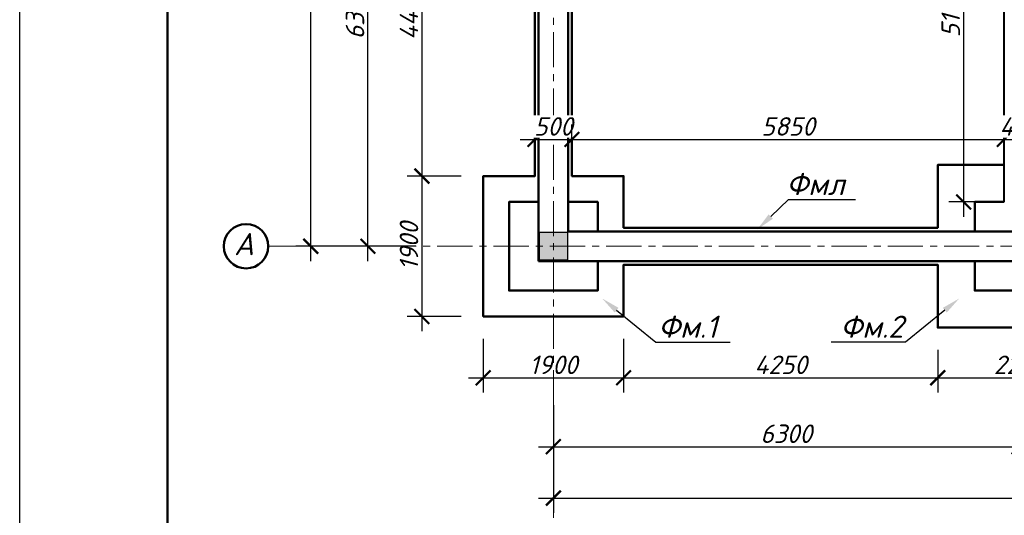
# Model space of a CAD drawing. Header units: millimetres. Extents: x 2063114 to 14983986, y -126020516 to 213791.
# Tile 630 of 656: x 2317099 to 2330419, y -12077 to -5372. Entities that reach past the tile are written whole.
import ezdxf
from ezdxf import colors
from ezdxf.entities.mleader import LeaderData, LeaderLine
from ezdxf.math import Vec2, Vec3

# ---------------------------------------------------------------- set-up
doc = ezdxf.new("R2010")
doc.units = ezdxf.units.MM
doc.linetypes.add('ACAD_ISO10W100', pattern=[18, 12, -3, 0, -3])
doc.linetypes.add('осевая', pattern=[50.8, 31.75, -6.35, 6.35, -6.35])
doc.layers.get('Defpoints').update_dxf_attribs({"color": 6, "lineweight": 35})
for name, color, linetype, lineweight in [('_0', 7, 'Continuous', 20), ('план', 7, 'Continuous', 20), ('сплошная_толстая', 7, 'Continuous', 50)]:
    doc.layers.add(name, color=color, linetype=linetype, lineweight=lineweight)
doc.layers.add('пунктир', color=1, linetype='ACAD_ISO10W100')
doc.layers.add('Размеры', color=28, linetype='Continuous')
doc.styles.add('GOST 2.304', font='isocpeur.ttf', dxfattribs={"oblique": 15})
doc.styles.add('V@ler@Live', font='isocpeui.ttf')
doc.dimstyles.new('Standard 2304', dxfattribs={"dimtxt": 250, "dimasz": 200, "dimexe": 200, "dimexo": 300, "dimgap": 50, "dimtad": 1, "dimdec": 0, "dimzin": 0, "dimdsep": 46, "dimtxsty": 'GOST 2.304', "dimblk": 'ARCHTICK', "dimcen": 10, "dimdle": 200, "dimclrd": 256, "dimclre": 256, "dimclrt": 256, "dimadec": 0, "dimazin": 0, "dimtfac": 1, "dimtdec": 0, "dimtofl": 0, "dimtmove": 0, "dimatfit": 3, "dimldrblk": 'ARCHTICK', "dimfxl": 1, "dimtolj": 1, "dimtzin": 0, "dimlwd": -1, "dimarcsym": 0})

# ---------------------------------------------------------------- blocks, each defined once
blk = doc.blocks.new('_ArchTick')
at = {"color": 0, "linetype": 'ByBlock', "const_width": 0.15}
blk.add_lwpolyline([(-0.5, -0.5), (0.5, 0.5)], dxfattribs=at)
blk = doc.blocks.new('*D3496')
at = {"layer": 'Defpoints', "color": 0, "ltscale": 150, "transparency": 16777216}
for p in [(2321810, -2137), (2322759, -2137), (2322759, -8437)]:
    blk.add_point(p, dxfattribs=at)
at = {"layer": 'Размеры', "ltscale": 150, "transparency": 16777216}
blk.add_line((2321810, -8637), (2321810, -1937), dxfattribs=at)
at = {"layer": 'Размеры', "lineweight": -2, "ltscale": 150, "transparency": 16777216}
for p, q in [((2322459, -2137), (2321610, -2137)), ((2322459, -8437), (2321610, -8437))]:
    blk.add_line(p, q, dxfattribs=at)
at = {"layer": 'Размеры', "ltscale": 150, "transparency": 16777216, "xscale": 200, "yscale": 200, "zscale": 200}
for p, rotation in [((2321810, -2137), 90), ((2321810, -8437), 270)]:
    blk.add_blockref('_ArchTick', p, dxfattribs=dict(at, rotation=rotation))
at = {"layer": 'Размеры', "ltscale": 150, "transparency": 16777216, "insert": (2321635, -5287), "char_height": 250, "attachment_point": 5, "rotation": 90, "style": 'GOST 2.304'}
blk.add_mtext('\\A1;6300', dxfattribs=at)
blk = doc.blocks.new('*D3491')
at = {"layer": 'Defpoints', "color": 0, "ltscale": 150, "transparency": 16777216}
for p in [(2321036, 10463), (2323091, 10463), (2323091, -8437)]:
    blk.add_point(p, dxfattribs=at)
at = {"layer": 'Размеры', "ltscale": 150, "transparency": 16777216}
blk.add_line((2321036, -8637), (2321036, 10663), dxfattribs=at)
at = {"layer": 'Размеры', "lineweight": -2, "ltscale": 150, "transparency": 16777216}
for p, q in [((2322236, 10463), (2320836, 10463)), ((2322236, -8437), (2320836, -8437))]:
    blk.add_line(p, q, dxfattribs=at)
at = {"layer": 'Размеры', "ltscale": 150, "transparency": 16777216, "xscale": 200, "yscale": 200, "zscale": 200}
for p, rotation in [((2321036, 10463), 90), ((2321036, -8437), 270)]:
    blk.add_blockref('_ArchTick', p, dxfattribs=dict(at, rotation=rotation))
at = {"layer": 'Размеры', "ltscale": 150, "transparency": 16777216, "insert": (2320861, 1013), "char_height": 250, "attachment_point": 5, "rotation": 90, "style": 'GOST 2.304'}
blk.add_mtext('\\A1;18900', dxfattribs=at)
blk = doc.blocks.new('*D3492')
at = {"layer": 'Defpoints', "color": 0, "ltscale": 150, "transparency": 16777216}
for p in [(2324319, -10287), (2330619, -10287), (2330619, -11148)]:
    blk.add_point(p, dxfattribs=at)
at = {"layer": 'Размеры', "lineweight": -2, "ltscale": 150, "transparency": 16777216}
for p, q in [((2324319, -10587), (2324319, -11348)), ((2330619, -10587), (2330619, -11348))]:
    blk.add_line(p, q, dxfattribs=at)
at = {"layer": 'Размеры', "ltscale": 150, "transparency": 16777216}
blk.add_line((2324119, -11148), (2330819, -11148), dxfattribs=at)
at = {"layer": 'Размеры', "ltscale": 150, "transparency": 16777216, "xscale": 200, "yscale": 200, "zscale": 200, "rotation": 180}
blk.add_blockref('_ArchTick', (2324319, -11148), dxfattribs=at)
at = {"layer": 'Размеры', "ltscale": 150, "transparency": 16777216, "xscale": 200, "yscale": 200, "zscale": 200}
blk.add_blockref('_ArchTick', (2330619, -11148), dxfattribs=at)
at = {"layer": 'Размеры', "ltscale": 150, "transparency": 16777216, "insert": (2327469, -10973), "char_height": 250, "attachment_point": 5, "style": 'GOST 2.304'}
blk.add_mtext('\\A1;6300', dxfattribs=at)
blk = doc.blocks.new('*D3493')
at = {"layer": 'Defpoints', "color": 0, "ltscale": 150, "transparency": 16777216}
for p in [(2324319, -10063), (2352419, -10063), (2352419, -11844)]:
    blk.add_point(p, dxfattribs=at)
at = {"layer": 'Размеры', "lineweight": -2, "ltscale": 150, "transparency": 16777216}
for p, q in [((2324319, -10644), (2324319, -12044)), ((2352419, -10644), (2352419, -12044))]:
    blk.add_line(p, q, dxfattribs=at)
at = {"layer": 'Размеры', "ltscale": 150, "transparency": 16777216}
blk.add_line((2324119, -11844), (2352619, -11844), dxfattribs=at)
at = {"layer": 'Размеры', "ltscale": 150, "transparency": 16777216, "xscale": 200, "yscale": 200, "zscale": 200, "rotation": 180}
blk.add_blockref('_ArchTick', (2324319, -11844), dxfattribs=at)
at = {"layer": 'Размеры', "ltscale": 150, "transparency": 16777216, "xscale": 200, "yscale": 200, "zscale": 200}
blk.add_blockref('_ArchTick', (2352419, -11844), dxfattribs=at)
at = {"layer": 'Размеры', "ltscale": 150, "transparency": 16777216, "insert": (2338369, -11669), "char_height": 250, "attachment_point": 5, "style": 'GOST 2.304'}
blk.add_mtext('\\A1;28100', dxfattribs=at)
blk = doc.blocks.new('*D3513')
at = {"layer": 'Defpoints', "color": 0, "ltscale": 150, "transparency": 16777216}
for p in [(2324069, -7487), (2324569, -7487)]:
    blk.add_point(p, dxfattribs=at)
at = {"layer": 'Размеры', "color": 5, "lineweight": -2, "ltscale": 150, "transparency": 16777216}
for p, q in [((2324069, -7187), (2324069, -6791)), ((2324569, -7187), (2324569, -6791))]:
    blk.add_line(p, q, dxfattribs=at)
at = {"layer": 'Размеры', "color": 5, "ltscale": 150, "transparency": 16777216}
blk.add_line((2323869, -6991), (2324769, -6991), dxfattribs=at)
at = {"layer": 'Размеры', "color": 5, "ltscale": 150, "transparency": 16777216, "xscale": 200, "yscale": 200, "zscale": 200, "rotation": 180}
blk.add_blockref('_ArchTick', (2324069, -6991), dxfattribs=at)
at = {"layer": 'Размеры', "color": 5, "ltscale": 150, "transparency": 16777216, "xscale": 200, "yscale": 200, "zscale": 200}
blk.add_blockref('_ArchTick', (2324569, -6991), dxfattribs=at)
at = {"layer": 'Размеры', "color": 5, "ltscale": 150, "transparency": 16777216, "insert": (2324319, -6816), "char_height": 250, "attachment_point": 5, "style": 'GOST 2.304', "bg_fill": 3, "box_fill_scale": 1.1, "bg_fill_color": 256, "bg_fill_true_color": 13158600, "bg_fill_transparency": 0}
blk.add_mtext('\\A1;500', dxfattribs=at)
at = {"layer": 'Defpoints', "color": 0, "ltscale": 150, "transparency": 16777216}
blk.add_point((2324569, -6991), dxfattribs=at)
blk = doc.blocks.new('*D3514')
at = {"layer": 'Defpoints', "color": 0, "transparency": 16777216}
for p in [(2330419, -6991), (2330419, -7337), (2324569, -7487)]:
    blk.add_point(p, dxfattribs=at)
at = {"layer": 'Размеры', "color": 5, "lineweight": -2, "transparency": 16777216}
for p, q in [((2324569, -7187), (2324569, -6791)), ((2330419, -7037), (2330419, -6791))]:
    blk.add_line(p, q, dxfattribs=at)
at = {"layer": 'Размеры', "color": 5, "transparency": 16777216}
blk.add_line((2324369, -6991), (2330619, -6991), dxfattribs=at)
at = {"layer": 'Размеры', "color": 5, "transparency": 16777216, "xscale": 200, "yscale": 200, "zscale": 200, "rotation": 180}
blk.add_blockref('_ArchTick', (2324569, -6991), dxfattribs=at)
at = {"layer": 'Размеры', "color": 5, "transparency": 16777216, "xscale": 200, "yscale": 200, "zscale": 200}
blk.add_blockref('_ArchTick', (2330419, -6991), dxfattribs=at)
at = {"layer": 'Размеры', "color": 5, "transparency": 16777216, "insert": (2327494, -6816), "char_height": 250, "attachment_point": 5, "style": 'GOST 2.304'}
blk.add_mtext('\\A1;5850', dxfattribs=at)
blk = doc.blocks.new('*D3515')
at = {"layer": 'Defpoints', "color": 0, "ltscale": 150, "transparency": 16777216}
for p in [(2330419, -7337), (2330819, -7337)]:
    blk.add_point(p, dxfattribs=at)
at = {"layer": 'Размеры', "color": 5, "lineweight": -2, "ltscale": 150, "transparency": 16777216}
for p, q in [((2330419, -7037), (2330419, -6791)), ((2330819, -7037), (2330819, -6791))]:
    blk.add_line(p, q, dxfattribs=at)
at = {"layer": 'Размеры', "color": 5, "ltscale": 150, "transparency": 16777216}
blk.add_line((2330219, -6991), (2331019, -6991), dxfattribs=at)
at = {"layer": 'Размеры', "color": 5, "ltscale": 150, "transparency": 16777216, "xscale": 200, "yscale": 200, "zscale": 200, "rotation": 180}
blk.add_blockref('_ArchTick', (2330419, -6991), dxfattribs=at)
at = {"layer": 'Размеры', "color": 5, "ltscale": 150, "transparency": 16777216, "xscale": 200, "yscale": 200, "zscale": 200}
blk.add_blockref('_ArchTick', (2330819, -6991), dxfattribs=at)
at = {"layer": 'Размеры', "color": 5, "ltscale": 150, "transparency": 16777216, "insert": (2330619, -6816), "char_height": 250, "attachment_point": 5, "style": 'GOST 2.304', "bg_fill": 3, "box_fill_scale": 1.1, "bg_fill_color": 256, "bg_fill_true_color": 13158600, "bg_fill_transparency": 0}
blk.add_mtext('\\A1;400', dxfattribs=at)
at = {"layer": 'Defpoints', "color": 0, "ltscale": 150, "transparency": 16777216}
blk.add_point((2330819, -6991), dxfattribs=at)
blk = doc.blocks.new('*D3524')
at = {"layer": 'Defpoints', "color": 0, "transparency": 16777216}
for p in [(2329519, -9537), (2331719, -9537), (2331719, -10216)]:
    blk.add_point(p, dxfattribs=at)
at = {"layer": 'Размеры', "color": 5, "lineweight": -2, "transparency": 16777216}
for p, q in [((2329519, -9837), (2329519, -10416)), ((2331719, -9837), (2331719, -10416))]:
    blk.add_line(p, q, dxfattribs=at)
at = {"layer": 'Размеры', "color": 5, "transparency": 16777216}
blk.add_line((2329319, -10216), (2331919, -10216), dxfattribs=at)
at = {"layer": 'Размеры', "color": 5, "transparency": 16777216, "xscale": 200, "yscale": 200, "zscale": 200, "rotation": 180}
blk.add_blockref('_ArchTick', (2329519, -10216), dxfattribs=at)
at = {"layer": 'Размеры', "color": 5, "transparency": 16777216, "xscale": 200, "yscale": 200, "zscale": 200}
blk.add_blockref('_ArchTick', (2331719, -10216), dxfattribs=at)
at = {"layer": 'Размеры', "color": 5, "transparency": 16777216, "insert": (2330619, -10041), "char_height": 250, "attachment_point": 5, "style": 'GOST 2.304'}
blk.add_mtext('\\A1;2200', dxfattribs=at)
blk = doc.blocks.new('*D3529')
at = {"layer": 'Defpoints', "color": 0, "transparency": 16777216}
for p in [(2325269, -9387), (2329519, -9537), (2329519, -10216)]:
    blk.add_point(p, dxfattribs=at)
at = {"layer": 'Размеры', "color": 5, "lineweight": -2, "transparency": 16777216}
for p, q in [((2325269, -9687), (2325269, -10416)), ((2329519, -9837), (2329519, -10416))]:
    blk.add_line(p, q, dxfattribs=at)
at = {"layer": 'Размеры', "color": 5, "transparency": 16777216}
blk.add_line((2325069, -10216), (2329719, -10216), dxfattribs=at)
at = {"layer": 'Размеры', "color": 5, "transparency": 16777216, "xscale": 200, "yscale": 200, "zscale": 200, "rotation": 180}
blk.add_blockref('_ArchTick', (2325269, -10216), dxfattribs=at)
at = {"layer": 'Размеры', "color": 5, "transparency": 16777216, "xscale": 200, "yscale": 200, "zscale": 200}
blk.add_blockref('_ArchTick', (2329519, -10216), dxfattribs=at)
at = {"layer": 'Размеры', "color": 5, "transparency": 16777216, "insert": (2327394, -10041), "char_height": 250, "attachment_point": 5, "style": 'GOST 2.304'}
blk.add_mtext('\\A1;4250', dxfattribs=at)
blk = doc.blocks.new('*D3530')
at = {"layer": 'Defpoints', "color": 0, "transparency": 16777216}
for p in [(2323369, -9387), (2325269, -9387), (2325269, -10216)]:
    blk.add_point(p, dxfattribs=at)
at = {"layer": 'Размеры', "color": 5, "lineweight": -2, "transparency": 16777216}
for p, q in [((2323369, -9687), (2323369, -10416)), ((2325269, -9687), (2325269, -10416))]:
    blk.add_line(p, q, dxfattribs=at)
at = {"layer": 'Размеры', "color": 5, "transparency": 16777216}
blk.add_line((2323169, -10216), (2325469, -10216), dxfattribs=at)
at = {"layer": 'Размеры', "color": 5, "transparency": 16777216, "xscale": 200, "yscale": 200, "zscale": 200, "rotation": 180}
blk.add_blockref('_ArchTick', (2323369, -10216), dxfattribs=at)
at = {"layer": 'Размеры', "color": 5, "transparency": 16777216, "xscale": 200, "yscale": 200, "zscale": 200}
blk.add_blockref('_ArchTick', (2325269, -10216), dxfattribs=at)
at = {"layer": 'Размеры', "color": 5, "transparency": 16777216, "insert": (2324319, -10041), "char_height": 250, "attachment_point": 5, "style": 'GOST 2.304'}
blk.add_mtext('\\A1;1900', dxfattribs=at)
blk = doc.blocks.new('*D3539')
at = {"layer": 'Defpoints', "color": 0, "transparency": 16777216}
for p in [(2323369, -3087), (2322540, -7487), (2323369, -7487)]:
    blk.add_point(p, dxfattribs=at)
at = {"layer": 'Размеры', "color": 5, "transparency": 16777216}
blk.add_line((2322540, -2887), (2322540, -7687), dxfattribs=at)
at = {"layer": 'Размеры', "color": 5, "lineweight": -2, "transparency": 16777216}
for p, q in [((2323069, -3087), (2322340, -3087)), ((2323069, -7487), (2322340, -7487))]:
    blk.add_line(p, q, dxfattribs=at)
at = {"layer": 'Размеры', "color": 5, "transparency": 16777216, "xscale": 200, "yscale": 200, "zscale": 200}
for p, rotation in [((2322540, -3087), 90), ((2322540, -7487), 270)]:
    blk.add_blockref('_ArchTick', p, dxfattribs=dict(at, rotation=rotation))
at = {"layer": 'Размеры', "color": 5, "transparency": 16777216, "insert": (2322365, -5287), "char_height": 250, "attachment_point": 5, "rotation": 90, "style": 'GOST 2.304'}
blk.add_mtext('\\A1;4400', dxfattribs=at)
blk = doc.blocks.new('*D3541')
at = {"layer": 'Defpoints', "color": 0, "transparency": 16777216}
for p in [(2323369, -7487), (2322540, -9387), (2323369, -9387)]:
    blk.add_point(p, dxfattribs=at)
at = {"layer": 'Размеры', "color": 5, "transparency": 16777216}
blk.add_line((2322540, -7287), (2322540, -9587), dxfattribs=at)
at = {"layer": 'Размеры', "color": 5, "lineweight": -2, "transparency": 16777216}
for p, q in [((2323069, -7487), (2322340, -7487)), ((2323069, -9387), (2322340, -9387))]:
    blk.add_line(p, q, dxfattribs=at)
at = {"layer": 'Размеры', "color": 5, "transparency": 16777216, "xscale": 200, "yscale": 200, "zscale": 200}
for p, rotation in [((2322540, -7487), 90), ((2322540, -9387), 270)]:
    blk.add_blockref('_ArchTick', p, dxfattribs=dict(at, rotation=rotation))
at = {"layer": 'Размеры', "color": 5, "transparency": 16777216, "insert": (2322365, -8437), "char_height": 250, "attachment_point": 5, "rotation": 90, "style": 'GOST 2.304'}
blk.add_mtext('\\A1;1900', dxfattribs=at)
blk = doc.blocks.new('*D3558')
at = {"layer": 'Defpoints', "color": 0, "transparency": 16777216}
for p in [(2330419, -2737), (2329869, -7837), (2330419, -7837)]:
    blk.add_point(p, dxfattribs=at)
at = {"layer": 'Размеры', "color": 5, "transparency": 16777216}
blk.add_line((2329869, -2537), (2329869, -8037), dxfattribs=at)
at = {"layer": 'Размеры', "color": 5, "lineweight": -2, "transparency": 16777216}
for p, q in [((2330119, -2737), (2329669, -2737)), ((2330119, -7837), (2329669, -7837))]:
    blk.add_line(p, q, dxfattribs=at)
at = {"layer": 'Размеры', "color": 5, "transparency": 16777216, "xscale": 200, "yscale": 200, "zscale": 200}
for p, rotation in [((2329869, -2737), 90), ((2329869, -7837), 270)]:
    blk.add_blockref('_ArchTick', p, dxfattribs=dict(at, rotation=rotation))
at = {"layer": 'Размеры', "color": 5, "transparency": 16777216, "insert": (2329694, -5287), "char_height": 250, "attachment_point": 5, "rotation": 90, "style": 'GOST 2.304'}
blk.add_mtext('\\A1;5100', dxfattribs=at)

msp = doc.modelspace()

# ---------------------------------------------------------------- hatches: boundary and pattern name
at = {"ltscale": 150, "transparency": 33554687}
h = msp.add_hatch(color=256, dxfattribs=at)
h.dxf.hatch_style = 1
h.paths.add_polyline_path([(2324509.14943, -8246.93885), (2324129.14943, -8246.93885), (2324129.14943, -8626.93885), (2324509.14943, -8626.93885)])

# ---------------------------------------------------------------- linework, layer by layer
at = {"color": 0}
msp.add_lwpolyline([(2317098.69564, 16091.38001), (2376498.69564, 16091.38001), (2376498.69564, -25908.61999), (2317098.69564, -25908.61999)], close=True, dxfattribs=at)
at = {"ltscale": 100}
msp.add_lwpolyline([(2317098.69574, 16091.38001), (2376498.69574, 16091.38001), (2376498.69574, -25908.61999), (2317098.69574, -25908.61999)], close=True, dxfattribs=at)
at = {"ltscale": 150}
msp.add_lwpolyline([(2324129.14943, -8246.93885), (2324509.14943, -8246.93885), (2324509.14943, -8626.93885), (2324129.14943, -8626.93885)], close=True, dxfattribs=at)
at = {"layer": '_0', "color": 5, "lineweight": 40}
msp.add_line((2330419.14943, -7836.93885), (2330419.14943, -2736.93885), dxfattribs=at)
at = {"layer": 'план', "color": 0, "lineweight": 50}
msp.add_lwpolyline([(2319098.69564, 15591.38001), (2375998.69564, 15591.38001), (2375998.69564, -25408.61999), (2319098.69564, -25408.61999)], close=True, dxfattribs=at)
at = {"layer": 'пунктир', "linetype": 'осевая', "lineweight": 9, "ltscale": 15}
for p, q in [((2324319.14943, 10463.06115), (2324319.14943, -12231.96248)), ((2320460.91032, -8436.93885), (2352419.14943, -8436.93885))]:
    msp.add_line(p, q, dxfattribs=at)
at = {"layer": 'сплошная_толстая', "ltscale": 150}
for points in [[(2331719.14943, -9536.93885), (2329519.14943, -9536.93885), (2329519.14943, -8686.93885), (2325269.14943, -8686.93885), (2325269.14943, -9386.93885), (2323369.14943, -9386.93885), (2323369.14943, -7486.93885), (2324069.14943, -7486.93885), (2324069.14943, -3086.93885), (2323369.14943, -3086.93885), (2323369.14943, -1186.93885), (2324069.14943, -1186.93885), (2324069.14943, 3213.06115), (2323369.14943, 3213.06115), (2323369.14943, 5113.06115), (2324069.14943, 5113.06115), (2324069.14943, 9513.06115), (2323369.14943, 9513.06115), (2323369.14943, 11413.06115), (2325269.14943, 11413.06115), (2325269.14943, 10713.06115), (2329519.14943, 10713.06115), (2329519.14943, 11563.06115), (2331719.14943, 11563.06115)], [(2325269.14943, -2336.93885), (2325269.14943, -3086.93885), (2324569.14943, -3086.93885), (2324569.14943, -7486.93885), (2325269.14943, -7486.93885), (2325269.14943, -8186.93885), (2329519.14943, -8186.93885), (2329519.14943, -7336.93885), (2330419.14943, -7336.93885)], [(2324919.14943, -8636.93885), (2324919.14943, -9036.93885), (2323719.14943, -9036.93885), (2323719.14943, -7836.93885), (2324119.14943, -7836.93885)], [(2324519.14943, -7836.93885), (2324919.14943, -7836.93885), (2324919.14943, -8236.93885)], [(2330019.14943, -8236.93885), (2330019.14943, -7836.93885), (2330419.14943, -7836.93885)], [(2331219.14943, -8636.93885), (2331219.14943, -9036.93885), (2330019.14943, -9036.93885), (2330019.14943, -8636.93885)]]:
    msp.add_lwpolyline(points, dxfattribs=at)
for points in [[(2324119.14943, -8636.93885), (2324119.14943, 10663.06115), (2352619.14943, 10663.06115), (2352619.14943, -8636.93885)], [(2352219.14943, 10263.06115), (2352219.14943, -8236.93885), (2324519.14943, -8236.93885), (2324519.14943, 10263.06115)]]:
    msp.add_lwpolyline(points, close=True, dxfattribs=at)
msp.add_circle((2320160.91032, -8436.93888), 300, dxfattribs=at)

# ---------------------------------------------------------------- texts
at = {"layer": 'сплошная_толстая', "ltscale": 150, "insert": (2320132.88884, -8257.92327), "char_height": 300, "width": 182.2851193, "attachment_point": 2, "style": 'GOST 2.304'}
msp.add_mtext('А', dxfattribs=at)

# ---------------------------------------------------------------- dimensions: what is measured, and where the dimension line sits
at = {"layer": 'Размеры', "ltscale": 150}
for base, p1, p2, override, picture, middle in [((2321035.70509, 10463.06112), (2323090.99343, -8436.93885), (2323090.99313, 10463.06112), {"dimtmove": 1, "dimfxl": 1200, "dimfxlon": 1}, '*D3491', (2320860.70509, 1013.06113)), ((2321810.28714, -2136.93885), (2322759.1215, -8436.93885), (2322759.1215, -2136.93885), {"dimfxl": 1200, "dimfxlon": 1}, '*D3496', (2321635.28714, -5286.93885))]:
    dim = msp.add_linear_dim(base=base, p1=p1, p2=p2, angle=90, dimstyle='Standard 2304', override=override, dxfattribs=at)
    dim.commit()
    dim.dimension.update_dxf_attribs({"geometry": picture, "text_midpoint": middle})
at = {"layer": 'Размеры', "color": 5}
for base, p1, p2, picture, middle in [((2322540.41593, -7486.93885), (2323369.14943, -3086.93885), (2323369.14943, -7486.93885), '*D3539', (2322365.41593, -5286.93885)), ((2322540.41593, -9386.93885), (2323369.14943, -7486.93885), (2323369.14943, -9386.93885), '*D3541', (2322365.41593, -8436.93885))]:
    dim = msp.add_linear_dim(base=base, p1=p1, p2=p2, angle=270, dimstyle='Standard 2304', override={"dimclrd": 5, "dimclre": 5, "dimclrt": 5, "dimtmove": 1, "dimfxl": 1200, "dimfxlon": 1}, dxfattribs=at)
    dim.commit()
    dim.dimension.update_dxf_attribs({"geometry": picture, "text_midpoint": middle})
for base, p1, p2, picture, middle in [((2325269.14943, -10215.67236), (2323369.14943, -9386.93885), (2325269.14943, -9386.93885), '*D3530', (2324319.14943, -10040.67236)), ((2329519.14943, -10215.67236), (2325269.14943, -9386.93885), (2329519.14943, -9536.93885), '*D3529', (2327394.14943, -10040.67236)), ((2331719.14943, -10215.67236), (2329519.14943, -9536.93885), (2331719.14943, -9536.93885), '*D3524', (2330619.14943, -10040.67236))]:
    dim = msp.add_linear_dim(base=base, p1=p1, p2=p2, dimstyle='Standard 2304', override={"dimclrd": 5, "dimclre": 5, "dimclrt": 5, "dimtmove": 1, "dimfxl": 1200, "dimfxlon": 1}, dxfattribs=at)
    dim.commit()
    dim.dimension.update_dxf_attribs({"geometry": picture, "text_midpoint": middle})
at = {"layer": 'Размеры', "ltscale": 150}
for base, p1, p2, override, picture, middle in [((2352419.14943, -11843.78644), (2324319.14943, -10062.84173), (2352419.14943, -10062.84173), {"dimtmove": 1, "dimfxl": 1200, "dimfxlon": 1}, '*D3493', (2338369.14943, -11668.78644)), ((2330619.14943, -11147.50368), (2324319.14943, -10287.22883), (2330619.14943, -10287.22883), {"dimfxl": 1200, "dimfxlon": 1}, '*D3492', (2327469.14943, -10972.50368))]:
    dim = msp.add_linear_dim(base=base, p1=p1, p2=p2, dimstyle='Standard 2304', override=override, dxfattribs=at)
    dim.commit()
    dim.dimension.update_dxf_attribs({"geometry": picture, "text_midpoint": middle})

# ---------------------------------------------------------------- leaders
at = {"color": 5, "ltscale": 100}
ml = msp.add_multileader_mtext('Standard', dxfattribs=at)
ml.set_content('{\\C7;Фмл}', color=5, style='V@ler@Live')
ml.set_leader_properties()
ml.build(insert=Vec2(0, 0))
ml.multileader.update_dxf_attribs({"text_left_attachment_type": 6, "text_right_attachment_type": 6, "arrow_head_size": 250})
ctx = ml.context
ctx.base_point, ctx.char_height, ctx.arrow_head_size, ctx.landing_gap_size, ctx.plane_origin = Vec3(2327509.71127, -7805.51659), 300, 250, 20, Vec3(2342260.63135, 1422.48638)
ctx.left_attachment, ctx.right_attachment, ctx.text_align_type = 6, 6, 2
notes = []
notes.append((ctx, [(0, (1, 1, 0), (2327501.71127, -7805.51659), (1, 0), 8, [(0, [(2327078.58976, -8207.12614)], 0, [])])]))
ctx.mtext.insert, ctx.mtext.rotation, ctx.mtext.width, ctx.mtext.defined_height, ctx.mtext.alignment, ctx.mtext.flow_direction = Vec3(2328257.66581, -7445.51659), 6.2831853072, 946.2878793, 414.30142, 3, 5
ml = msp.add_multileader_mtext('Standard', dxfattribs=at)
ml.set_content('{\\C256;Фм.1}', color=5, style='V@ler@Live')
ml.set_leader_properties()
ml.build(insert=Vec2(0, 0))
ml.multileader.update_dxf_attribs({"text_left_attachment_type": 6, "text_right_attachment_type": 6, "arrow_head_size": 250})
ctx = ml.context
ctx.base_point, ctx.char_height, ctx.arrow_head_size, ctx.landing_gap_size, ctx.plane_origin = Vec3(2325714.96503, -9735.15303), 300, 250, 20, Vec3(2321727.88298, -9148.14615)
ctx.left_attachment, ctx.right_attachment = 6, 6
notes.append((ctx, [(0, (1, 1, 0), (2325706.96503, -9735.15303), (1, 0), 8, [(0, [(2324980.2377, -9144.34012)], 0, [])])]))
ctx.mtext.insert, ctx.mtext.flow_direction = Vec3(2325734.96503, -9375.15303), 5
ml = msp.add_multileader_mtext('Standard', dxfattribs=at)
ml.set_content('{\\C256;Фм.2}', color=5, style='V@ler@Live')
ml.set_leader_properties()
ml.build(insert=Vec2(0, 0))
ml.multileader.update_dxf_attribs({"text_left_attachment_type": 6, "text_right_attachment_type": 6, "arrow_head_size": 250})
ctx = ml.context
ctx.base_point, ctx.char_height, ctx.arrow_head_size, ctx.landing_gap_size, ctx.plane_origin = Vec3(2328181.51565, -9735.15303), 300, 250, 20, Vec3(2333060.41589, -9148.14615)
ctx.left_attachment, ctx.right_attachment, ctx.text_align_type = 6, 6, 2
notes.append((ctx, [(0, (1, 1, 0), (2329081.33383, -9735.15303), (-1, 0), 8, [(0, [(2329808.06117, -9144.34012)], 0, [])])]))
ctx.mtext.insert, ctx.mtext.alignment, ctx.mtext.flow_direction = Vec3(2329053.33383, -9375.15303), 3, 5
for ctx, leaders in notes:
    for number, flags, end, landing, length, lines in leaders:
        leader = LeaderData()
        leader.index, (leader.has_last_leader_line, leader.has_dogleg_vector, leader.attachment_direction) = number, flags
        leader.last_leader_point, leader.dogleg_vector, leader.dogleg_length = Vec3(end), Vec3(landing), length
        for number, points, colour, breaks in lines:
            line = LeaderLine()
            line.index, line.vertices, line.color, line.breaks = number, Vec3.list(points), colors.encode_raw_color(colour), breaks
            leader.lines.append(line)
        ctx.leaders.append(leader)

# ---------------------------------------------------------------- next in the draw order: dimensions: what is measured, and where the dimension line sits
at = {"layer": 'Размеры', "color": 5, "ltscale": 150}
dim = msp.add_linear_dim(base=(2324569.14943, -6991.34843), p1=(2324069.14943, -7486.93885), p2=(2324569.14943, -7486.93885), dimstyle='Standard 2304', override={"dimclrd": 5, "dimclre": 5, "dimclrt": 5, "dimfxl": 1200, "dimfxlon": 1, "dimtfill": 1, "dimtfillclr": 5}, dxfattribs=at)
dim.commit()
dim.dimension.update_dxf_attribs({"geometry": '*D3513', "text_midpoint": (2324319.14943, -6991.34843), "dimtype": 160})

# ---------------------------------------------------------------- next in the draw order: dimensions: what is measured, and where the dimension line sits
at = {"layer": 'Размеры', "color": 5}
dim = msp.add_linear_dim(base=(2330419.14943, -6991.34843), p1=(2324569.14943, -7486.93885), p2=(2330419.14943, -7336.93885), dimstyle='Standard 2304', override={"dimclrd": 5, "dimclre": 5, "dimclrt": 5, "dimtmove": 1, "dimfxl": 1200, "dimfxlon": 1}, dxfattribs=at)
dim.commit()
dim.dimension.update_dxf_attribs({"geometry": '*D3514', "text_midpoint": (2327494.14943, -6816.34843)})

# ---------------------------------------------------------------- next in the draw order: dimensions: what is measured, and where the dimension line sits
at = {"layer": 'Размеры', "color": 5, "ltscale": 150}
dim = msp.add_linear_dim(base=(2330819.14943, -6991.34843), p1=(2330419.14943, -7336.93885), p2=(2330819.14943, -7336.93885), dimstyle='Standard 2304', override={"dimclrd": 5, "dimclre": 5, "dimclrt": 5, "dimfxl": 1200, "dimfxlon": 1, "dimtfill": 1, "dimtfillclr": 5}, dxfattribs=at)
dim.commit()
dim.dimension.update_dxf_attribs({"geometry": '*D3515', "text_midpoint": (2330619.14943, -6991.34843), "dimtype": 160})

# ---------------------------------------------------------------- next in the draw order: dimensions: what is measured, and where the dimension line sits
at = {"layer": 'Размеры', "color": 5}
dim = msp.add_linear_dim(base=(2329868.61353, -7836.93885), p1=(2330419.14943, -2736.93885), p2=(2330419.14943, -7836.93885), angle=90, dimstyle='Standard 2304', override={"dimclrd": 5, "dimclre": 5, "dimclrt": 5, "dimtmove": 1, "dimfxl": 1200, "dimfxlon": 1}, dxfattribs=at)
dim.commit()
dim.dimension.update_dxf_attribs({"geometry": '*D3558', "text_midpoint": (2329693.61353, -5286.93885)})

doc.saveas('drawing.dxf')
